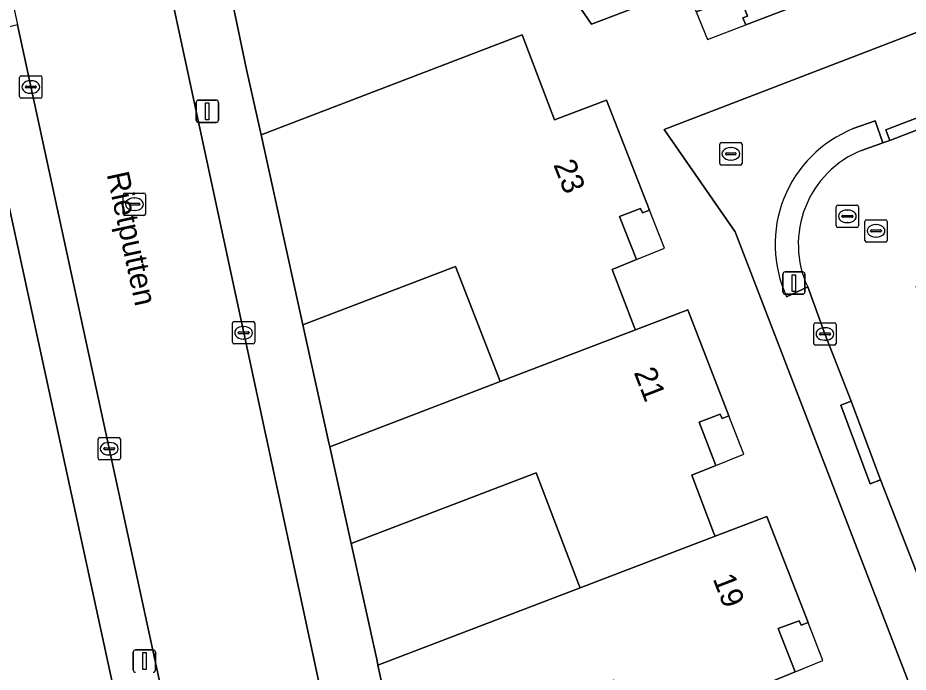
# Model space of a CAD drawing. Extents: x 159262 to 160143, y 383399 to 384319.
# Drawn here: x 159406.24 to 159446.11, y 383657.41 to 383686.69 of the extents above; entities that cross this region are included whole.
import ezdxf

# ---------------------------------------------------------------- set-up
doc = ezdxf.new("R2010")
doc.units = 0
for name, color, linetype in [('IMGEO_Brandkraan', 7, 'Continuous'), ('IMGEO_Erf', 7, 'Continuous'), ('IMGEO_Groenvoorziening', 7, 'Continuous'), ('IMGEO_Hek', 7, 'Continuous'), ('IMGEO_Kolk', 7, 'Continuous'), ('IMGEO_Lichtmast', 7, 'Continuous'), ('IMGEO_Openbare_ruimte_label', 7, 'Continuous'), ('IMGEO_Pand', 7, 'Continuous'), ('IMGEO_Pand_nummerreeks', 7, 'Continuous'), ('IMGEO_Pand_overbouw', 7, 'Continuous'), ('IMGEO_Rijbaan_lokaal_open', 7, 'Continuous'), ('IMGEO_Rioolput', 7, 'Continuous'), ('IMGEO_Voetpad_open', 7, 'Continuous')]:
    doc.layers.add(name, color=color, linetype=linetype)

msp = doc.modelspace()

# ---------------------------------------------------------------- linework, layer by layer
at = {"layer": 'IMGEO_Brandkraan'}
for p, q in [((159437.745, 383681.103), (159438.597, 383681.103)), ((159437.67, 383680.177), (159437.67, 383681.029)), ((159437.972, 383680.646), (159438.37, 383680.646)), ((159438.158, 383680.883), (159438.183, 383680.883)), ((159438.671, 383681.029), (159438.671, 383680.177)), ((159437.929, 383680.597), (159437.929, 383680.609)), ((159438.367, 383680.56), (159437.969, 383680.56)), ((159438.181, 383680.323), (159438.156, 383680.323)), ((159438.413, 383680.609), (159438.413, 383680.597)), ((159438.597, 383680.103), (159437.745, 383680.103))]:
    msp.add_line(p, q, dxfattribs=at)
for points in [[(159437.745, 383681.103), (159438.597, 383681.103)], [(159437.67, 383680.177), (159437.67, 383681.029)], [(159438.671, 383681.029), (159438.671, 383680.177)], [(159438.597, 383680.103), (159437.745, 383680.103)]]:
    msp.add_lwpolyline(points, dxfattribs=at)
for centre, radius, start, end in [((159437.747, 383681.027), 0.0765, 91.552, 178.448), ((159437.747, 383681.027), 0.0765, 91.552, 178.448), ((159438.595, 383681.027), 0.0765, 1.552, 88.448), ((159438.595, 383681.027), 0.0765, 1.552, 88.448), ((159437.969, 383680.606), 0.0403, 85.8775, 175.7526), ((159438.374, 383680.608), 0.0386, 1.7309, 96.639), ((159437.966, 383680.596), 0.0366, 178.938, 274.7102), ((159438.37, 383680.603), 0.043, 264.8664, 352.4533), ((159437.747, 383680.179), 0.0765, 181.552, 268.448), ((159437.747, 383680.179), 0.0765, 181.552, 268.448), ((159438.595, 383680.179), 0.0765, 271.552, 358.448), ((159438.595, 383680.179), 0.0765, 271.552, 358.448)]:
    msp.add_arc(centre, radius, start, end, dxfattribs=at)
for centre, major_axis, ratio, start_param, end_param in [((159438.157, 383680.603), (-0.387, 0.002), 0.722429, 4.712389, 7.853982), ((159438.182, 383680.603), (-0.39, 0.002), 0.717154, 1.570796, 4.712389)]:
    msp.add_ellipse(centre, major_axis=major_axis, ratio=ratio, start_param=start_param, end_param=end_param, dxfattribs=at)
at = {"layer": 'IMGEO_Erf'}
for points in [[(159452.08, 383641.511), (159438.358, 383677.117), (159435.186, 383681.698), (159493.36, 383704.052)], [(159415.08, 383691.104), (159416.485, 383684.382), (159417.143, 383681.455), (159428.821, 383685.925), (159430.271, 383682.125), (159432.607, 383683.008), (159434.525, 383678.084), (159434.215, 383677.96), (159434.13, 383678.161), (159433.188, 383677.806), (159433.94, 383675.868), (159432.856, 383675.429), (159433.839, 383672.869), (159433.893, 383672.729), (159436.245, 383673.63), (159438.084, 383668.877), (159437.774, 383668.753), (159437.689, 383668.954), (159436.747, 383668.599), (159437.499, 383666.661), (159436.415, 383666.222), (159437.398, 383663.662), (159437.464, 383663.491), (159439.787, 383664.378), (159441.628, 383659.634), (159441.318, 383659.51), (159441.233, 383659.711), (159440.291, 383659.356), (159441.043, 383657.418), (159439.959, 383656.979)], [(159436.185, 383688.037), (159431.935, 383686.411), (159430.379, 383688.675)], [(159443.581, 383688.189), (159438.836, 383686.372), (159438.712, 383686.682), (159438.913, 383686.767)]]:
    msp.add_lwpolyline(points, dxfattribs=at)
for points in [[(159425.834, 383675.56), (159419.007, 383672.947), (159420.173, 383667.674), (159420.214, 383667.489), (159427.842, 383670.411), (159427.775, 383670.584)], [(159429.445, 383666.333), (159421.171, 383663.166), (159422.323, 383657.912), (159422.363, 383657.728), (159431.416, 383661.183), (159431.346, 383661.366)]]:
    msp.add_lwpolyline(points, close=True, dxfattribs=at)
at = {"layer": 'IMGEO_Groenvoorziening'}
msp.add_lwpolyline([(159412.135, 383649.269), (159404.099, 383686.209), (159349.78, 383669.374)], dxfattribs=at)
at = {"layer": 'IMGEO_Hek'}
for points in [[(159419.007, 383672.947), (159420.173, 383667.674)], [(159421.171, 383663.166), (159422.323, 383657.912)]]:
    msp.add_lwpolyline(points, dxfattribs=at)
at = {"layer": 'IMGEO_Kolk'}
for p, q in [((159406.32, 383683.168), (159406.32, 383684.02)), ((159406.395, 383684.094), (159407.247, 383684.094)), ((159406.808, 383683.874), (159406.833, 383683.874)), ((159407.321, 383684.02), (159407.321, 383683.168)), ((159406.579, 383683.588), (159406.579, 383683.6)), ((159407.017, 383683.551), (159406.619, 383683.551)), ((159406.622, 383683.637), (159407.02, 383683.637)), ((159407.063, 383683.6), (159407.063, 383683.588)), ((159407.247, 383683.094), (159406.395, 383683.094)), ((159406.831, 383683.314), (159406.806, 383683.314)), ((159415.925, 383673.097), (159416.777, 383673.097)), ((159415.85, 383672.171), (159415.85, 383673.023)), ((159416.338, 383672.877), (159416.363, 383672.877)), ((159416.851, 383673.023), (159416.851, 383672.171)), ((159441.882, 383672.117), (159441.882, 383672.969)), ((159441.957, 383673.043), (159442.809, 383673.043)), ((159442.37, 383672.823), (159442.395, 383672.823)), ((159442.883, 383672.969), (159442.883, 383672.117)), ((159416.109, 383672.591), (159416.109, 383672.603)), ((159416.547, 383672.554), (159416.149, 383672.554)), ((159416.152, 383672.64), (159416.55, 383672.64)), ((159416.361, 383672.317), (159416.336, 383672.317)), ((159416.593, 383672.603), (159416.593, 383672.591)), ((159442.141, 383672.537), (159442.141, 383672.549)), ((159442.579, 383672.5), (159442.181, 383672.5)), ((159442.184, 383672.586), (159442.582, 383672.586)), ((159442.625, 383672.549), (159442.625, 383672.537)), ((159416.777, 383672.097), (159415.925, 383672.097)), ((159442.809, 383672.043), (159441.957, 383672.043)), ((159442.393, 383672.263), (159442.368, 383672.263)), ((159409.907, 383667.908), (159410.759, 383667.908)), ((159409.832, 383666.982), (159409.832, 383667.834)), ((159410.32, 383667.688), (159410.345, 383667.688)), ((159410.833, 383667.834), (159410.833, 383666.982)), ((159410.091, 383667.402), (159410.091, 383667.414)), ((159410.529, 383667.365), (159410.131, 383667.365)), ((159410.134, 383667.451), (159410.532, 383667.451)), ((159410.343, 383667.128), (159410.318, 383667.128)), ((159410.575, 383667.414), (159410.575, 383667.402)), ((159410.759, 383666.908), (159409.907, 383666.908))]:
    msp.add_line(p, q, dxfattribs=at)
for points in [[(159406.32, 383683.168), (159406.32, 383684.02)], [(159406.395, 383684.094), (159407.247, 383684.094)], [(159407.321, 383684.02), (159407.321, 383683.168)], [(159407.247, 383683.094), (159406.395, 383683.094)], [(159415.925, 383673.097), (159416.777, 383673.097)], [(159415.85, 383672.171), (159415.85, 383673.023)], [(159416.851, 383673.023), (159416.851, 383672.171)], [(159441.882, 383672.117), (159441.882, 383672.969)], [(159441.957, 383673.043), (159442.809, 383673.043)], [(159442.883, 383672.969), (159442.883, 383672.117)], [(159416.777, 383672.097), (159415.925, 383672.097)], [(159442.809, 383672.043), (159441.957, 383672.043)], [(159409.907, 383667.908), (159410.759, 383667.908)], [(159409.832, 383666.982), (159409.832, 383667.834)], [(159410.833, 383667.834), (159410.833, 383666.982)], [(159410.759, 383666.908), (159409.907, 383666.908)]]:
    msp.add_lwpolyline(points, dxfattribs=at)
for centre, radius, start, end in [((159406.397, 383684.018), 0.0765, 91.552, 178.448), ((159406.397, 383684.018), 0.0765, 91.552, 178.448), ((159407.245, 383684.018), 0.0765, 1.552, 88.448), ((159407.245, 383684.018), 0.0765, 1.552, 88.448), ((159406.619, 383683.597), 0.0403, 85.8775, 175.7526), ((159406.616, 383683.587), 0.0366, 178.938, 274.7102), ((159407.02, 383683.594), 0.043, 264.8664, 352.4533), ((159407.024, 383683.599), 0.0386, 1.7309, 96.639), ((159406.397, 383683.17), 0.0765, 181.552, 268.448), ((159406.397, 383683.17), 0.0765, 181.552, 268.448), ((159407.245, 383683.17), 0.0765, 271.552, 358.448), ((159407.245, 383683.17), 0.0765, 271.552, 358.448), ((159415.927, 383673.021), 0.0765, 91.552, 178.448), ((159415.927, 383673.021), 0.0765, 91.552, 178.448), ((159416.775, 383673.021), 0.0765, 1.552, 88.448), ((159416.775, 383673.021), 0.0765, 1.552, 88.448), ((159441.959, 383672.967), 0.0765, 91.552, 178.448), ((159441.959, 383672.967), 0.0765, 91.552, 178.448), ((159442.807, 383672.967), 0.0765, 1.552, 88.448), ((159442.807, 383672.967), 0.0765, 1.552, 88.448), ((159416.149, 383672.6), 0.0403, 85.8775, 175.7526), ((159416.146, 383672.59), 0.0366, 178.938, 274.7102), ((159416.55, 383672.597), 0.043, 264.8664, 352.4533), ((159416.554, 383672.602), 0.0386, 1.7309, 96.639), ((159442.181, 383672.546), 0.0403, 85.8775, 175.7526), ((159442.178, 383672.536), 0.0366, 178.938, 274.7102), ((159442.582, 383672.543), 0.043, 264.8664, 352.4533), ((159442.586, 383672.548), 0.0386, 1.7309, 96.639), ((159415.927, 383672.173), 0.0765, 181.552, 268.448), ((159415.927, 383672.173), 0.0765, 181.552, 268.448), ((159416.775, 383672.173), 0.0765, 271.552, 358.448), ((159416.775, 383672.173), 0.0765, 271.552, 358.448), ((159441.959, 383672.119), 0.0765, 181.552, 268.448), ((159441.959, 383672.119), 0.0765, 181.552, 268.448), ((159442.807, 383672.119), 0.0765, 271.552, 358.448), ((159442.807, 383672.119), 0.0765, 271.552, 358.448), ((159409.909, 383667.832), 0.0765, 91.552, 178.448), ((159409.909, 383667.832), 0.0765, 91.552, 178.448), ((159410.757, 383667.832), 0.0765, 1.552, 88.448), ((159410.757, 383667.832), 0.0765, 1.552, 88.448), ((159410.131, 383667.411), 0.0403, 85.8775, 175.7526), ((159410.128, 383667.401), 0.0366, 178.938, 274.7102), ((159410.532, 383667.408), 0.043, 264.8664, 352.4533), ((159410.536, 383667.413), 0.0386, 1.7309, 96.639), ((159409.909, 383666.984), 0.0765, 181.552, 268.448), ((159409.909, 383666.984), 0.0765, 181.552, 268.448), ((159410.757, 383666.984), 0.0765, 271.552, 358.448), ((159410.757, 383666.984), 0.0765, 271.552, 358.448)]:
    msp.add_arc(centre, radius, start, end, dxfattribs=at)
for centre, major_axis, ratio, start_param, end_param in [((159406.807, 383683.594), (-0.387, 0.002), 0.722429, 4.712389, 7.853982), ((159406.832, 383683.594), (-0.39, 0.002), 0.717154, 1.570796, 4.712389), ((159416.337, 383672.597), (-0.387, 0.002), 0.722429, 4.712389, 7.853982), ((159416.362, 383672.597), (-0.39, 0.002), 0.717154, 1.570796, 4.712389), ((159442.369, 383672.543), (-0.387, 0.002), 0.722429, 4.712389, 7.853982), ((159442.394, 383672.543), (-0.39, 0.002), 0.717154, 1.570796, 4.712389), ((159410.319, 383667.408), (-0.387, 0.002), 0.722429, 4.712389, 7.853982), ((159410.344, 383667.408), (-0.39, 0.002), 0.717154, 1.570796, 4.712389)]:
    msp.add_ellipse(centre, major_axis=major_axis, ratio=ratio, start_param=start_param, end_param=end_param, dxfattribs=at)
at = {"layer": 'IMGEO_Lichtmast'}
for p, q in [((159414.229, 383682.106), (159414.229, 383682.906)), ((159414.229, 383682.906), (159414.229, 383682.106)), ((159414.329, 383683.006), (159415.119, 383683.006)), ((159415.119, 383683.006), (159414.329, 383683.006)), ((159415.219, 383682.906), (159415.219, 383682.106)), ((159415.219, 383682.106), (159415.219, 383682.906)), ((159415.119, 383682.006), (159414.329, 383682.006)), ((159414.329, 383682.006), (159415.119, 383682.006)), ((159440.497, 383674.421), (159440.497, 383675.221)), ((159440.497, 383675.221), (159440.497, 383674.421)), ((159440.597, 383675.321), (159441.387, 383675.321)), ((159441.387, 383675.321), (159440.597, 383675.321)), ((159441.487, 383675.221), (159441.487, 383674.421)), ((159441.487, 383674.421), (159441.487, 383675.221)), ((159441.387, 383674.321), (159440.597, 383674.321)), ((159440.597, 383674.321), (159441.387, 383674.321)), ((159411.51, 383658.408), (159412.3, 383658.408)), ((159412.3, 383658.408), (159411.51, 383658.408)), ((159411.41, 383657.508), (159411.41, 383658.308)), ((159411.41, 383658.308), (159411.41, 383657.508)), ((159412.4, 383658.308), (159412.4, 383657.508)), ((159412.4, 383657.508), (159412.4, 383658.308))]:
    msp.add_line(p, q, dxfattribs=at)
for points in [[(159414.649, 383682.881), (159414.799, 383682.881), (159414.799, 383682.131), (159414.649, 383682.131), (159414.649, 383682.881)], [(159440.917, 383675.196), (159441.067, 383675.196), (159441.067, 383674.446), (159440.917, 383674.446), (159440.917, 383675.196)], [(159411.83, 383658.283), (159411.98, 383658.283), (159411.98, 383657.533), (159411.83, 383657.533), (159411.83, 383658.283)]]:
    msp.add_lwpolyline(points, dxfattribs=at)
for centre, start, end in [((159414.329, 383682.906), 90, 180), ((159414.329, 383682.906), 90, 180), ((159415.119, 383682.906), 0, 90), ((159415.119, 383682.906), 360, 90), ((159414.329, 383682.106), 180, 270), ((159414.329, 383682.106), 180, 270), ((159415.119, 383682.106), 270, 0), ((159415.119, 383682.106), 270, 0), ((159440.597, 383675.221), 90, 180), ((159440.597, 383675.221), 90, 180), ((159441.387, 383675.221), 0, 90), ((159441.387, 383675.221), 360, 90), ((159440.597, 383674.421), 180, 270), ((159440.597, 383674.421), 180, 270), ((159441.387, 383674.421), 270, 0), ((159441.387, 383674.421), 270, 0), ((159411.51, 383658.308), 90, 180), ((159411.51, 383658.308), 90, 180), ((159412.3, 383658.308), 0, 90), ((159412.3, 383658.308), 360, 90), ((159411.51, 383657.508), 180, 270), ((159411.51, 383657.508), 180, 270), ((159412.3, 383657.508), 270, 0), ((159412.3, 383657.508), 270, 0)]:
    msp.add_arc(centre, 0.1, start, end, dxfattribs=at)
at = {"layer": 'IMGEO_Pand'}
for points in [[(159440.336, 383696.595), (159437.112, 383704.944), (159432.997, 383703.367), (159435.054, 383698), (159428.339, 383695.406), (159428.265, 383695.382), (159429.205, 383692.541), (159429.262, 383692.352), (159430.379, 383688.675), (159431.935, 383686.411), (159436.185, 383688.037), (159436.62, 383686.956), (159438.557, 383687.709), (159438.913, 383686.767), (159438.712, 383686.682), (159438.836, 383686.372), (159443.581, 383688.189), (159442.676, 383690.533)], [(159432.856, 383675.429), (159433.94, 383675.868), (159433.188, 383677.806), (159434.13, 383678.161), (159434.215, 383677.96), (159434.525, 383678.084), (159432.607, 383683.008), (159430.271, 383682.125), (159428.821, 383685.925), (159417.143, 383681.455), (159419.007, 383672.947), (159425.834, 383675.56), (159427.775, 383670.584), (159427.842, 383670.411), (159433.893, 383672.729), (159433.839, 383672.869)], [(159437.499, 383666.661), (159436.747, 383668.599), (159437.689, 383668.954), (159437.774, 383668.753), (159438.084, 383668.877), (159436.245, 383673.63), (159433.893, 383672.729), (159427.842, 383670.411), (159420.214, 383667.489), (159421.171, 383663.166), (159429.445, 383666.333), (159431.346, 383661.366), (159431.416, 383661.183), (159437.464, 383663.491), (159437.398, 383663.662), (159436.415, 383666.222)], [(159439.959, 383656.979), (159441.043, 383657.418), (159440.291, 383659.356), (159441.233, 383659.711), (159441.318, 383659.51), (159441.628, 383659.634), (159439.787, 383664.378), (159437.464, 383663.491), (159431.416, 383661.183), (159422.363, 383657.728), (159423.313, 383653.378), (159432.949, 383657.067), (159434.904, 383652.071), (159434.965, 383651.915), (159441.011, 383654.24), (159440.942, 383654.419)]]:
    msp.add_lwpolyline(points, close=True, dxfattribs=at)
at = {"layer": 'IMGEO_Pand_overbouw'}
for points in [[(159438.712, 383686.682), (159438.913, 383686.767), (159438.557, 383687.709), (159436.62, 383686.956), (159437.12, 383685.715), (159438.836, 383686.372)], [(159434.525, 383678.084), (159434.215, 383677.96), (159434.13, 383678.161), (159433.188, 383677.806), (159433.94, 383675.868), (159435.191, 383676.375)], [(159438.084, 383668.877), (159437.774, 383668.753), (159437.689, 383668.954), (159436.747, 383668.599), (159437.499, 383666.661), (159438.746, 383667.166)], [(159441.628, 383659.634), (159441.318, 383659.51), (159441.233, 383659.711), (159440.291, 383659.356), (159441.043, 383657.418), (159442.292, 383657.924)]]:
    msp.add_lwpolyline(points, close=True, dxfattribs=at)
at = {"layer": 'IMGEO_Rijbaan_lokaal_open'}
for points in [[(159421.322, 383649.53), (159416.353, 383672.587), (159412.568, 383690.227), (159412.425, 383690.83), (159410.318, 383700.636), (159409.509, 383704.479), (159407.045, 383715.879)], [(159403.454, 383712.276), (159404.265, 383708.427), (159405.278, 383703.443), (159402.35, 383702.849), (159389.648, 383700.331), (159386.538, 383699.694), (159387.647, 383693.997), (159390.753, 383694.583), (159403.928, 383697.198), (159404.986, 383692.213), (159405.496, 383689.81), (159406.228, 383686.383), (159413.36, 383653.433), (159413.503, 383652.729), (159414.005, 383650.384), (159414.554, 383648.128)], [(159448.102, 383677.396), (159461.057, 383682.377), (159463.605, 383683.356), (159482.084, 383690.461), (159490.681, 383693.764), (159496.449, 383695.986), (159494.814, 383700.262), (159494.712, 383700.222), (159491.215, 383698.835), (159478.091, 383693.809), (159462.604, 383687.862), (159452.257, 383683.88), (159449.756, 383682.936), (159448.831, 383682.571), (159445.289, 383681.205), (159444.982, 383681.1), (159444.018, 383680.757)], [(159441.61, 383674.649), (159442.38, 383672.543), (159443.562, 383669.529), (159444.874, 383666.015), (159446.781, 383661.13), (159447.242, 383659.978), (159448.581, 383656.463), (159450.754, 383650.851), (159452.098, 383647.346), (159452.549, 383646.165), (159454.327, 383641.533), (159459.241, 383641.492), (159457.052, 383647.141), (159457.011, 383647.25), (159455.963, 383650.041), (159447.428, 383672.182), (159446.46, 383674.672), (159448.227, 383675.335), (159448.113, 383675.43), (159447.984, 383675.503)]]:
    msp.add_lwpolyline(points, dxfattribs=at)
msp.add_arc((159445.722, 383676.556), 4.533, 112.0827, 204.8849, dxfattribs=at)
at = {"layer": 'IMGEO_Rioolput'}
for p, q in [((159410.959, 383677.922), (159410.959, 383678.774)), ((159411.034, 383678.848), (159411.886, 383678.848)), ((159411.96, 383678.774), (159411.96, 383677.922)), ((159411.218, 383678.342), (159411.218, 383678.354)), ((159411.656, 383678.305), (159411.258, 383678.305)), ((159411.261, 383678.391), (159411.659, 383678.391)), ((159411.447, 383678.628), (159411.472, 383678.628)), ((159411.702, 383678.354), (159411.702, 383678.342)), ((159442.96, 383678.306), (159443.812, 383678.306)), ((159411.47, 383678.068), (159411.445, 383678.068)), ((159442.885, 383677.38), (159442.885, 383678.232)), ((159443.373, 383678.086), (159443.398, 383678.086)), ((159443.886, 383678.232), (159443.886, 383677.38)), ((159411.886, 383677.848), (159411.034, 383677.848)), ((159443.144, 383677.8), (159443.144, 383677.812)), ((159443.582, 383677.763), (159443.184, 383677.763)), ((159443.187, 383677.849), (159443.585, 383677.849)), ((159443.396, 383677.526), (159443.371, 383677.526)), ((159443.628, 383677.812), (159443.628, 383677.8)), ((159444.169, 383676.73), (159444.169, 383677.582)), ((159444.244, 383677.656), (159445.096, 383677.656)), ((159445.17, 383677.582), (159445.17, 383676.73)), ((159443.812, 383677.306), (159442.96, 383677.306)), ((159444.428, 383677.15), (159444.428, 383677.162)), ((159444.866, 383677.113), (159444.468, 383677.113)), ((159444.471, 383677.199), (159444.869, 383677.199)), ((159444.657, 383677.436), (159444.682, 383677.436)), ((159444.912, 383677.162), (159444.912, 383677.15)), ((159444.68, 383676.876), (159444.655, 383676.876)), ((159445.096, 383676.656), (159444.244, 383676.656))]:
    msp.add_line(p, q, dxfattribs=at)
for points in [[(159410.959, 383677.922), (159410.959, 383678.774)], [(159411.034, 383678.848), (159411.886, 383678.848)], [(159411.96, 383678.774), (159411.96, 383677.922)], [(159442.96, 383678.306), (159443.812, 383678.306)], [(159442.885, 383677.38), (159442.885, 383678.232)], [(159443.886, 383678.232), (159443.886, 383677.38)], [(159411.886, 383677.848), (159411.034, 383677.848)], [(159444.169, 383676.73), (159444.169, 383677.582)], [(159444.244, 383677.656), (159445.096, 383677.656)], [(159445.17, 383677.582), (159445.17, 383676.73)], [(159443.812, 383677.306), (159442.96, 383677.306)], [(159445.096, 383676.656), (159444.244, 383676.656)]]:
    msp.add_lwpolyline(points, dxfattribs=at)
for centre, radius, start, end in [((159411.036, 383678.772), 0.0765, 91.552, 178.448), ((159411.036, 383678.772), 0.0765, 91.552, 178.448), ((159411.884, 383678.772), 0.0765, 1.552, 88.448), ((159411.884, 383678.772), 0.0765, 1.552, 88.448), ((159411.258, 383678.351), 0.0403, 85.8775, 175.7526), ((159411.255, 383678.341), 0.0366, 178.938, 274.7102), ((159411.659, 383678.348), 0.043, 264.8664, 352.4533), ((159411.663, 383678.353), 0.0386, 1.7309, 96.639), ((159442.962, 383678.23), 0.0765, 91.552, 178.448), ((159442.962, 383678.23), 0.0765, 91.552, 178.448), ((159443.81, 383678.23), 0.0765, 1.552, 88.448), ((159443.81, 383678.23), 0.0765, 1.552, 88.448), ((159411.036, 383677.924), 0.0765, 181.552, 268.448), ((159411.036, 383677.924), 0.0765, 181.552, 268.448), ((159411.884, 383677.924), 0.0765, 271.552, 358.448), ((159411.884, 383677.924), 0.0765, 271.552, 358.448), ((159443.184, 383677.809), 0.0403, 85.8775, 175.7526), ((159443.181, 383677.799), 0.0366, 178.938, 274.7102), ((159443.585, 383677.806), 0.043, 264.8664, 352.4533), ((159443.589, 383677.811), 0.0386, 1.7309, 96.639), ((159444.246, 383677.58), 0.0765, 91.552, 178.448), ((159444.246, 383677.58), 0.0765, 91.552, 178.448), ((159445.094, 383677.58), 0.0765, 1.552, 88.448), ((159445.094, 383677.58), 0.0765, 1.552, 88.448), ((159442.962, 383677.382), 0.0765, 181.552, 268.448), ((159442.962, 383677.382), 0.0765, 181.552, 268.448), ((159443.81, 383677.382), 0.0765, 271.552, 358.448), ((159443.81, 383677.382), 0.0765, 271.552, 358.448), ((159444.468, 383677.159), 0.0403, 85.8775, 175.7526), ((159444.465, 383677.149), 0.0366, 178.938, 274.7102), ((159444.869, 383677.156), 0.043, 264.8664, 352.4533), ((159444.873, 383677.161), 0.0386, 1.7309, 96.639), ((159444.246, 383676.732), 0.0765, 181.552, 268.448), ((159444.246, 383676.732), 0.0765, 181.552, 268.448), ((159445.094, 383676.732), 0.0765, 271.552, 358.448), ((159445.094, 383676.732), 0.0765, 271.552, 358.448)]:
    msp.add_arc(centre, radius, start, end, dxfattribs=at)
for centre, major_axis, ratio, start_param, end_param in [((159411.446, 383678.348), (-0.387, 0.002), 0.722429, 4.712389, 7.853982), ((159411.471, 383678.348), (-0.39, 0.002), 0.717154, 1.570796, 4.712389), ((159443.372, 383677.806), (-0.387, 0.002), 0.722429, 4.712389, 7.853982), ((159443.397, 383677.806), (-0.39, 0.002), 0.717154, 1.570796, 4.712389), ((159444.656, 383677.156), (-0.387, 0.002), 0.722429, 4.712389, 7.853982), ((159444.681, 383677.156), (-0.39, 0.002), 0.717154, 1.570796, 4.712389)]:
    msp.add_ellipse(centre, major_axis=major_axis, ratio=ratio, start_param=start_param, end_param=end_param, dxfattribs=at)
at = {"layer": 'IMGEO_Voetpad_open'}
for points in [[(159419.007, 383672.947), (159417.143, 383681.455), (159416.485, 383684.382), (159415.08, 383691.104), (159413.994, 383696.095), (159413.681, 383697.451), (159412.893, 383700.61), (159409.505, 383716.326)], [(159407.045, 383715.879), (159409.509, 383704.479), (159410.318, 383700.636), (159411.335, 383700.854), (159413.442, 383691.048), (159412.425, 383690.83), (159412.568, 383690.227), (159416.353, 383672.587), (159421.322, 383649.53)], [(159494.712, 383700.222), (159494.814, 383700.262), (159493.36, 383704.052), (159435.186, 383681.698), (159438.358, 383677.117), (159452.08, 383641.511), (159454.327, 383641.533), (159452.549, 383646.165), (159452.098, 383647.346), (159451.632, 383647.167), (159450.288, 383650.672), (159450.754, 383650.851), (159448.581, 383656.463), (159448.114, 383656.286), (159446.775, 383659.801), (159447.242, 383659.978), (159446.781, 383661.13), (159444.874, 383666.015), (159444.406, 383665.841), (159443.094, 383669.355), (159443.562, 383669.529), (159442.38, 383672.543), (159441.61, 383674.649), (159440.667, 383674.211)], [(159406.228, 383686.383), (159405.253, 383686.143), (159405.169, 383686.54), (159404.099, 383686.209), (159412.135, 383649.269)], [(159414.554, 383648.128), (159413.54, 383647.896), (159412.489, 383652.497), (159413.503, 383652.729), (159413.36, 383653.433), (159406.228, 383686.383)], [(159444.633, 383682.08), (159444.982, 383681.1), (159445.289, 383681.205), (159445.11, 383681.671), (159448.652, 383683.037), (159448.831, 383682.571), (159449.756, 383682.936)], [(159444.018, 383680.757), (159444.982, 383681.1), (159444.633, 383682.08), (159443.649, 383681.73)], [(159443.649, 383681.73), (159444.633, 383682.08)], [(159440.667, 383674.211), (159441.61, 383674.649)], [(159434.554, 383639.126), (159434.774, 383639.114), (159434.842, 383641.794), (159432.862, 383641.924), (159430.927, 383642.418), (159429.062, 383643.232), (159427.327, 383644.272), (159424.69, 383647.964), (159424.579, 383648.119), (159423.313, 383653.378), (159422.363, 383657.728), (159422.323, 383657.912), (159421.171, 383663.166), (159420.214, 383667.489), (159420.173, 383667.674), (159419.007, 383672.947)]]:
    msp.add_lwpolyline(points, dxfattribs=at)
for points in [[(159445.289, 383681.205), (159448.831, 383682.571), (159448.652, 383683.037), (159445.11, 383681.671)], [(159443.562, 383669.529), (159443.094, 383669.355), (159444.406, 383665.841), (159444.874, 383666.015)]]:
    msp.add_lwpolyline(points, close=True, dxfattribs=at)
for centre, radius, start, end in [((159445.724, 383676.556), 5.574, 111.8501, 204.8838), ((159445.724, 383676.556), 5.574, 111.8501, 204.8838), ((159445.722, 383676.556), 4.533, 112.0827, 204.8849)]:
    msp.add_arc(centre, radius, start, end, dxfattribs=at)

# ---------------------------------------------------------------- texts
at = {"layer": 'IMGEO_Openbare_ruimte_label'}
msp.add_text('Rietputten', height=1, rotation=282.2429, dxfattribs=at).set_placement((159410.215, 383679.695))
at = {"layer": 'IMGEO_Pand_nummerreeks'}
for s, rotation, p in [('23', 291.2794, (159430.21, 383680.125)), ('21', 291.1534, (159433.814, 383670.825)), ('19', 291.2107, (159437.348, 383661.594))]:
    msp.add_text(s, height=1, rotation=rotation, dxfattribs=at).set_placement(p)

doc.saveas('drawing.dxf')
